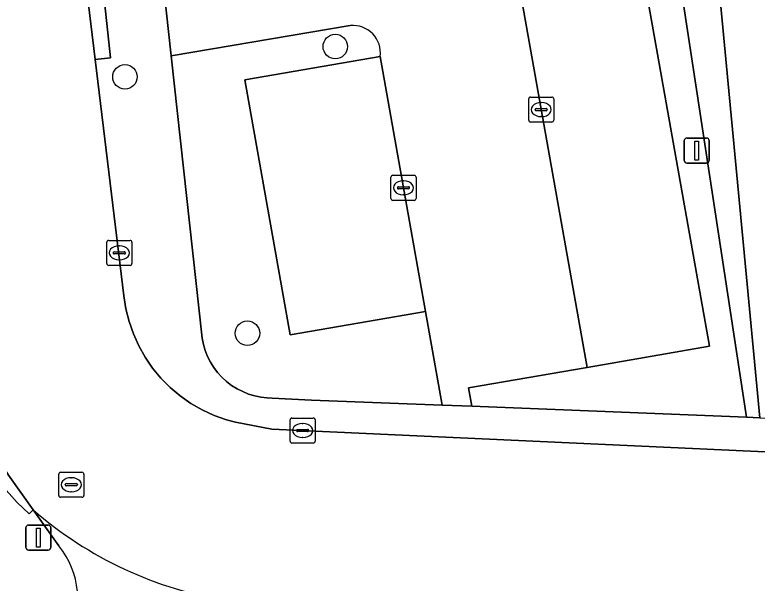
# Model space of a CAD drawing. Extents: x 161248 to 161848, y 384871 to 385383.
# Drawn here: x 161355.95 to 161385.59, y 384949.31 to 384972.02 of the extents above; entities that cross this region are included whole.
import ezdxf

# ---------------------------------------------------------------- set-up
doc = ezdxf.new("R2010")
doc.units = 0
for name, color, linetype in [('IMGEO_Boom', 7, 'Continuous'), ('IMGEO_Fietspad_gesloten', 7, 'Continuous'), ('IMGEO_Groenvoorziening', 7, 'Continuous'), ('IMGEO_Haag', 7, 'Continuous'), ('IMGEO_Kolk', 7, 'Continuous'), ('IMGEO_Lichtmast', 7, 'Continuous'), ('IMGEO_Parkeervlak_open', 7, 'Continuous'), ('IMGEO_Rijbaan_lokaal_open', 7, 'Continuous'), ('IMGEO_Rioolput', 7, 'Continuous'), ('IMGEO_Voetpad_open', 7, 'Continuous')]:
    doc.layers.add(name, color=color, linetype=linetype)

msp = doc.modelspace()

# ---------------------------------------------------------------- linework, layer by layer
at = {"layer": 'IMGEO_Boom'}
for centre in [(161368.749, 384970.75), (161360.35, 384969.539), (161365.241, 384959.296)]:
    msp.add_circle(centre, 0.489, dxfattribs=at)
at = {"layer": 'IMGEO_Fietspad_gesloten'}
msp.add_lwpolyline([(161356.682, 384952.243), (161357.446, 384951.172), (161357.714, 384950.796)], dxfattribs=at)
for centre, radius, start, end in [((161366.86, 384963.899), 15.474, 228.8729, 261.1978), ((161355.084, 384948.673), 3.38, 331.5226, 38.9105)]:
    msp.add_arc(centre, radius, start, end, dxfattribs=at)
at = {"layer": 'IMGEO_Groenvoorziening'}
for points in [[(161381.658, 384978.992), (161378.531, 384996.444), (161381.538, 384996.968), (161380.984, 385000), (161377.39, 385019.671), (161370.846, 385018.478), (161371.051, 385017.176), (161376.44, 385018.132), (161379.524, 385000.702), (161375.588, 385000), (161374.192, 384999.751), (161372.175, 384995.145), (161377.067, 384996.041), (161378.863, 384985.871), (161373.988, 384984.972), (161374.301, 384983.215), (161379.194, 384984.064), (161383.684, 384958.785), (161378.809, 384957.925), (161374.06, 384957.116), (161374.193, 384956.376), (161385.169, 384955.944)], [(161424.534, 385000), (161426.767, 385001.869), (161429.448, 385003.612), (161429.001, 385005.73), (161428.963, 385005.723), (161381.538, 384996.968), (161378.531, 384996.444), (161381.658, 384978.992), (161385.169, 384955.944), (161385.699, 384955.916), (161382.254, 384992.314), (161382.704, 384992.395), (161409.099, 384997.144), (161419.747, 384994.367)], [(161426.767, 385001.869), (161424.534, 385000), (161419.747, 384994.367), (161409.099, 384997.144), (161382.704, 384992.395), (161382.254, 384992.314), (161385.699, 384955.916), (161438.755, 384953.144), (161440.288, 384952.96), (161427.248, 384991.885), (161424.179, 384996.091), (161424.75, 384996.95), (161425.408, 384997.745), (161426.145, 384998.467), (161426.954, 384999.107), (161430.009, 385000.952), (161429.448, 385003.612)]]:
    msp.add_lwpolyline(points, close=True, dxfattribs=at)
msp.add_lwpolyline([(161369.347, 384971.585), (161362.195, 384970.376), (161363.429, 384959.1), (161363.48, 384958.851), (161363.553, 384958.608), (161363.647, 384958.372), (161363.762, 384958.145), (161363.897, 384957.93), (161364.051, 384957.727), (161364.222, 384957.539), (161364.409, 384957.367), (161364.61, 384957.213), (161364.825, 384957.077), (161365.051, 384956.961), (161365.287, 384956.865), (161365.53, 384956.791), (161365.778, 384956.739), (161366.031, 384956.709), (161366.234, 384956.702), (161367.802, 384956.627), (161373.016, 384956.422), (161372.349, 384960.161), (161366.95, 384959.226), (161365.137, 384969.421), (161370.536, 384970.353)], dxfattribs=at)
msp.add_arc((161369.458, 384970.502), 1.089, 352.1278, 95.8371, dxfattribs=at)
at = {"layer": 'IMGEO_Haag'}
msp.add_lwpolyline([(161381.658, 384978.992), (161378.531, 384996.444), (161381.538, 384996.968), (161380.984, 385000), (161377.39, 385019.671), (161370.846, 385018.478), (161371.051, 385017.176), (161376.44, 385018.132), (161379.524, 385000.702), (161375.588, 385000), (161374.192, 384999.751), (161372.175, 384995.145), (161377.067, 384996.041), (161378.863, 384985.871), (161373.988, 384984.972), (161374.301, 384983.215), (161379.194, 384984.064), (161383.684, 384958.785), (161378.809, 384957.925), (161374.06, 384957.116), (161374.193, 384956.376), (161385.169, 384955.944)], close=True, dxfattribs=at)
msp.add_lwpolyline([(161369.347, 384971.585), (161362.195, 384970.376), (161363.429, 384959.1), (161363.48, 384958.851), (161363.553, 384958.608), (161363.647, 384958.372), (161363.762, 384958.145), (161363.897, 384957.93), (161364.051, 384957.727), (161364.222, 384957.539), (161364.409, 384957.367), (161364.61, 384957.213), (161364.825, 384957.077), (161365.051, 384956.961), (161365.287, 384956.865), (161365.53, 384956.791), (161365.778, 384956.739), (161366.031, 384956.709), (161366.234, 384956.702), (161367.802, 384956.627), (161373.016, 384956.422), (161372.349, 384960.161), (161366.95, 384959.226), (161365.137, 384969.421), (161370.536, 384970.353)], dxfattribs=at)
msp.add_arc((161369.458, 384970.502), 1.089, 352.1278, 95.8371, dxfattribs=at)
at = {"layer": 'IMGEO_Kolk'}
for p, q in [((161376.47, 384967.804), (161376.47, 384968.656)), ((161376.545, 384968.73), (161377.397, 384968.73)), ((161376.958, 384968.51), (161376.983, 384968.51)), ((161377.471, 384968.656), (161377.471, 384967.804)), ((161376.729, 384968.224), (161376.729, 384968.236)), ((161377.167, 384968.187), (161376.769, 384968.187)), ((161376.772, 384968.273), (161377.17, 384968.273)), ((161377.213, 384968.236), (161377.213, 384968.224)), ((161376.981, 384967.95), (161376.956, 384967.95)), ((161377.397, 384967.73), (161376.545, 384967.73)), ((161370.97, 384964.679), (161370.97, 384965.531)), ((161371.045, 384965.605), (161371.897, 384965.605)), ((161371.971, 384965.531), (161371.971, 384964.679)), ((161371.458, 384965.385), (161371.483, 384965.385)), ((161371.229, 384965.099), (161371.229, 384965.111)), ((161371.667, 384965.062), (161371.269, 384965.062)), ((161371.272, 384965.148), (161371.67, 384965.148)), ((161371.713, 384965.111), (161371.713, 384965.099)), ((161371.481, 384964.825), (161371.456, 384964.825)), ((161371.897, 384964.605), (161371.045, 384964.605)), ((161359.626, 384962.08), (161359.626, 384962.932)), ((161359.701, 384963.006), (161360.553, 384963.006)), ((161360.627, 384962.932), (161360.627, 384962.08)), ((161359.928, 384962.549), (161360.326, 384962.549)), ((161360.114, 384962.786), (161360.139, 384962.786)), ((161359.885, 384962.5), (161359.885, 384962.512)), ((161360.323, 384962.463), (161359.925, 384962.463)), ((161360.369, 384962.512), (161360.369, 384962.5)), ((161360.553, 384962.006), (161359.701, 384962.006)), ((161360.137, 384962.226), (161360.112, 384962.226)), ((161366.944, 384954.982), (161366.944, 384955.834)), ((161367.019, 384955.908), (161367.871, 384955.908)), ((161367.945, 384955.834), (161367.945, 384954.982)), ((161367.246, 384955.451), (161367.644, 384955.451)), ((161367.432, 384955.688), (161367.457, 384955.688)), ((161367.203, 384955.402), (161367.203, 384955.414)), ((161367.641, 384955.365), (161367.243, 384955.365)), ((161367.687, 384955.414), (161367.687, 384955.402)), ((161367.871, 384954.908), (161367.019, 384954.908)), ((161367.455, 384955.128), (161367.43, 384955.128))]:
    msp.add_line(p, q, dxfattribs=at)
for points in [[(161376.47, 384967.804), (161376.47, 384968.656)], [(161376.545, 384968.73), (161377.397, 384968.73)], [(161377.471, 384968.656), (161377.471, 384967.804)], [(161377.397, 384967.73), (161376.545, 384967.73)], [(161370.97, 384964.679), (161370.97, 384965.531)], [(161371.045, 384965.605), (161371.897, 384965.605)], [(161371.971, 384965.531), (161371.971, 384964.679)], [(161371.897, 384964.605), (161371.045, 384964.605)], [(161359.626, 384962.08), (161359.626, 384962.932)], [(161359.701, 384963.006), (161360.553, 384963.006)], [(161360.627, 384962.932), (161360.627, 384962.08)], [(161360.553, 384962.006), (161359.701, 384962.006)], [(161366.944, 384954.982), (161366.944, 384955.834)], [(161367.019, 384955.908), (161367.871, 384955.908)], [(161367.945, 384955.834), (161367.945, 384954.982)], [(161367.871, 384954.908), (161367.019, 384954.908)]]:
    msp.add_lwpolyline(points, dxfattribs=at)
for centre, radius, start, end in [((161376.547, 384968.654), 0.0765, 91.552, 178.448), ((161376.547, 384968.654), 0.0765, 91.552, 178.448), ((161377.395, 384968.654), 0.0765, 1.552, 88.448), ((161377.395, 384968.654), 0.0765, 1.552, 88.448), ((161376.769, 384968.233), 0.0403, 85.8775, 175.7526), ((161376.766, 384968.223), 0.0366, 178.938, 274.7102), ((161377.17, 384968.23), 0.043, 264.8664, 352.4533), ((161377.174, 384968.235), 0.0386, 1.7309, 96.639), ((161376.547, 384967.806), 0.0765, 181.552, 268.448), ((161376.547, 384967.806), 0.0765, 181.552, 268.448), ((161377.395, 384967.806), 0.0765, 271.552, 358.448), ((161377.395, 384967.806), 0.0765, 271.552, 358.448), ((161371.047, 384965.529), 0.0765, 91.552, 178.448), ((161371.047, 384965.529), 0.0765, 91.552, 178.448), ((161371.895, 384965.529), 0.0765, 1.552, 88.448), ((161371.895, 384965.529), 0.0765, 1.552, 88.448), ((161371.269, 384965.108), 0.0403, 85.8775, 175.7526), ((161371.266, 384965.098), 0.0366, 178.938, 274.7102), ((161371.67, 384965.105), 0.043, 264.8664, 352.4533), ((161371.674, 384965.11), 0.0386, 1.7309, 96.639), ((161371.047, 384964.681), 0.0765, 181.552, 268.448), ((161371.047, 384964.681), 0.0765, 181.552, 268.448), ((161371.895, 384964.681), 0.0765, 271.552, 358.448), ((161371.895, 384964.681), 0.0765, 271.552, 358.448), ((161359.703, 384962.93), 0.0765, 91.552, 178.448), ((161359.703, 384962.93), 0.0765, 91.552, 178.448), ((161360.551, 384962.93), 0.0765, 1.552, 88.448), ((161360.551, 384962.93), 0.0765, 1.552, 88.448), ((161359.925, 384962.509), 0.0403, 85.8775, 175.7526), ((161360.33, 384962.511), 0.0386, 1.7309, 96.639), ((161359.922, 384962.499), 0.0366, 178.938, 274.7102), ((161360.326, 384962.506), 0.043, 264.8664, 352.4533), ((161359.703, 384962.082), 0.0765, 181.552, 268.448), ((161359.703, 384962.082), 0.0765, 181.552, 268.448), ((161360.551, 384962.082), 0.0765, 271.552, 358.448), ((161360.551, 384962.082), 0.0765, 271.552, 358.448), ((161367.021, 384955.832), 0.0765, 91.552, 178.448), ((161367.021, 384955.832), 0.0765, 91.552, 178.448), ((161367.869, 384955.832), 0.0765, 1.552, 88.448), ((161367.869, 384955.832), 0.0765, 1.552, 88.448), ((161367.243, 384955.411), 0.0403, 85.8775, 175.7526), ((161367.648, 384955.413), 0.0386, 1.7309, 96.639), ((161367.24, 384955.401), 0.0366, 178.938, 274.7102), ((161367.644, 384955.408), 0.043, 264.8664, 352.4533), ((161367.021, 384954.984), 0.0765, 181.552, 268.448), ((161367.021, 384954.984), 0.0765, 181.552, 268.448), ((161367.869, 384954.984), 0.0765, 271.552, 358.448), ((161367.869, 384954.984), 0.0765, 271.552, 358.448)]:
    msp.add_arc(centre, radius, start, end, dxfattribs=at)
for centre, major_axis, ratio, start_param, end_param in [((161376.957, 384968.23), (-0.387, 0.002), 0.722429, 4.712389, 7.853982), ((161376.982, 384968.23), (-0.39, 0.002), 0.717154, 1.570796, 4.712389), ((161371.457, 384965.105), (-0.387, 0.002), 0.722429, 4.712389, 7.853982), ((161371.482, 384965.105), (-0.39, 0.002), 0.717154, 1.570796, 4.712389), ((161360.113, 384962.506), (-0.387, 0.002), 0.722429, 4.712389, 7.853982), ((161360.138, 384962.506), (-0.39, 0.002), 0.717154, 1.570796, 4.712389), ((161367.431, 384955.408), (-0.387, 0.002), 0.722429, 4.712389, 7.853982), ((161367.456, 384955.408), (-0.39, 0.002), 0.717154, 1.570796, 4.712389)]:
    msp.add_ellipse(centre, major_axis=major_axis, ratio=ratio, start_param=start_param, end_param=end_param, dxfattribs=at)
at = {"layer": 'IMGEO_Lichtmast'}
for p, q in [((161382.781, 384967.091), (161383.571, 384967.091)), ((161383.571, 384967.091), (161382.781, 384967.091)), ((161382.681, 384966.191), (161382.681, 384966.991)), ((161382.681, 384966.991), (161382.681, 384966.191)), ((161383.671, 384966.991), (161383.671, 384966.191)), ((161383.671, 384966.191), (161383.671, 384966.991)), ((161383.571, 384966.091), (161382.781, 384966.091)), ((161382.781, 384966.091), (161383.571, 384966.091)), ((161356.497, 384951.628), (161357.287, 384951.628)), ((161357.287, 384951.628), (161356.497, 384951.628)), ((161356.397, 384950.728), (161356.397, 384951.528)), ((161356.397, 384951.528), (161356.397, 384950.728)), ((161357.387, 384951.528), (161357.387, 384950.728)), ((161357.387, 384950.728), (161357.387, 384951.528)), ((161357.287, 384950.628), (161356.497, 384950.628)), ((161356.497, 384950.628), (161357.287, 384950.628))]:
    msp.add_line(p, q, dxfattribs=at)
for points in [[(161383.101, 384966.966), (161383.251, 384966.966), (161383.251, 384966.216), (161383.101, 384966.216), (161383.101, 384966.966)], [(161356.817, 384951.503), (161356.967, 384951.503), (161356.967, 384950.753), (161356.817, 384950.753), (161356.817, 384951.503)]]:
    msp.add_lwpolyline(points, dxfattribs=at)
for centre, start, end in [((161382.781, 384966.991), 90, 180), ((161382.781, 384966.991), 90, 180), ((161383.571, 384966.991), 0, 90), ((161383.571, 384966.991), 360, 90), ((161382.781, 384966.191), 180, 270), ((161382.781, 384966.191), 180, 270), ((161383.571, 384966.191), 270, 0), ((161383.571, 384966.191), 270, 0), ((161356.497, 384951.528), 90, 180), ((161356.497, 384951.528), 90, 180), ((161357.287, 384951.528), 0, 90), ((161357.287, 384951.528), 360, 90), ((161356.497, 384950.728), 180, 270), ((161356.497, 384950.728), 180, 270), ((161357.287, 384950.728), 270, 0), ((161357.287, 384950.728), 270, 0)]:
    msp.add_arc(centre, 0.1, start, end, dxfattribs=at)
at = {"layer": 'IMGEO_Parkeervlak_open'}
for points in [[(161383.684, 384958.785), (161379.194, 384984.064), (161374.301, 384983.215), (161378.809, 384957.925)], [(161365.137, 384969.421), (161366.95, 384959.226), (161372.349, 384960.161), (161370.536, 384970.353)]]:
    msp.add_lwpolyline(points, close=True, dxfattribs=at)
at = {"layer": 'IMGEO_Rijbaan_lokaal_open'}
for points in [[(161426.573, 384952.665), (161402.419, 384953.798), (161366.213, 384955.463), (161364.762, 384955.736), (161364.406, 384955.834), (161363.914, 384956.01), (161363.438, 384956.23), (161362.985, 384956.491), (161362.556, 384956.792), (161362.157, 384957.13), (161361.789, 384957.502), (161361.455, 384957.906), (161361.159, 384958.338), (161360.903, 384958.794), (161360.689, 384959.272), (161360.518, 384959.767), (161360.392, 384960.275), (161360.312, 384960.792), (161359.166, 384970.229), (161358.591, 384974.963), (161354.008, 385015.984), (161353.49, 385020.627), (161352.463, 385029.816), (161352.337, 385032.267)], [(161370.536, 384970.353), (161372.349, 384960.161), (161373.016, 384956.422), (161374.193, 384956.376), (161374.06, 384957.116), (161378.809, 384957.925), (161374.301, 384983.215), (161373.988, 384984.972), (161372.175, 384995.145), (161374.192, 384999.751), (161374.147, 385000), (161371.051, 385017.176), (161370.846, 385018.478), (161377.39, 385019.671), (161377.093, 385021.299), (161370.537, 385020.16), (161369.079, 385028.35)], [(161346.251, 385026.361), (161346.412, 385024.863), (161347.622, 385013.594), (161348.704, 385003.522), (161349.082, 385000), (161349.418, 384996.821), (161349.825, 384992.946), (161350.964, 384982.082), (161352.083, 384971.42), (161352.903, 384963.923), (161353.293, 384960.634), (161353.412, 384959.629), (161353.581, 384958.529), (161353.847, 384957.448), (161354.209, 384956.395), (161354.511, 384955.694), (161355.059, 384954.63), (161355.7, 384953.619), (161356.682, 384952.243)], [(161368.506, 384975.978), (161361.702, 384974.888), (161362.195, 384970.376), (161369.347, 384971.585)]]:
    msp.add_lwpolyline(points, dxfattribs=at)
for centre, radius, start, end in [((161369.458, 384970.502), 1.089, 352.1278, 95.8371), ((161366.86, 384963.899), 15.474, 228.8729, 261.1978)]:
    msp.add_arc(centre, radius, start, end, dxfattribs=at)
at = {"layer": 'IMGEO_Rioolput'}
for p, q in [((161357.708, 384952.816), (161357.708, 384953.668)), ((161357.783, 384953.742), (161358.635, 384953.742)), ((161358.709, 384953.668), (161358.709, 384952.816)), ((161358.196, 384953.522), (161358.221, 384953.522)), ((161357.967, 384953.236), (161357.967, 384953.248)), ((161358.405, 384953.199), (161358.007, 384953.199)), ((161358.01, 384953.285), (161358.408, 384953.285)), ((161358.451, 384953.248), (161358.451, 384953.236)), ((161358.219, 384952.962), (161358.194, 384952.962)), ((161358.635, 384952.742), (161357.783, 384952.742))]:
    msp.add_line(p, q, dxfattribs=at)
for points in [[(161357.708, 384952.816), (161357.708, 384953.668)], [(161357.783, 384953.742), (161358.635, 384953.742)], [(161358.709, 384953.668), (161358.709, 384952.816)], [(161358.635, 384952.742), (161357.783, 384952.742)]]:
    msp.add_lwpolyline(points, dxfattribs=at)
for centre, radius, start, end in [((161357.785, 384953.666), 0.0765, 91.552, 178.448), ((161357.785, 384953.666), 0.0765, 91.552, 178.448), ((161358.633, 384953.666), 0.0765, 1.552, 88.448), ((161358.633, 384953.666), 0.0765, 1.552, 88.448), ((161358.007, 384953.245), 0.0403, 85.8775, 175.7526), ((161358.004, 384953.235), 0.0366, 178.938, 274.7102), ((161358.408, 384953.242), 0.043, 264.8664, 352.4533), ((161358.412, 384953.247), 0.0386, 1.7309, 96.639), ((161357.785, 384952.818), 0.0765, 181.552, 268.448), ((161357.785, 384952.818), 0.0765, 181.552, 268.448), ((161358.633, 384952.818), 0.0765, 271.552, 358.448), ((161358.633, 384952.818), 0.0765, 271.552, 358.448)]:
    msp.add_arc(centre, radius, start, end, dxfattribs=at)
for centre, major_axis, ratio, start_param, end_param in [((161358.195, 384953.242), (-0.387, 0.002), 0.722429, 4.712389, 7.853982), ((161358.22, 384953.242), (-0.39, 0.002), 0.717154, 1.570796, 4.712389)]:
    msp.add_ellipse(centre, major_axis=major_axis, ratio=ratio, start_param=start_param, end_param=end_param, dxfattribs=at)
at = {"layer": 'IMGEO_Voetpad_open'}
for points in [[(161354.008, 385015.984), (161358.591, 384974.963), (161359.263, 384975.036), (161359.779, 384970.296), (161359.166, 384970.229), (161360.312, 384960.792), (161360.392, 384960.275), (161360.518, 384959.767), (161360.689, 384959.272), (161360.903, 384958.794), (161361.159, 384958.338), (161361.455, 384957.906), (161361.789, 384957.502), (161362.157, 384957.13), (161362.556, 384956.792), (161362.985, 384956.491), (161363.438, 384956.23), (161363.914, 384956.01), (161364.406, 384955.834), (161364.762, 384955.736), (161366.213, 384955.463), (161402.419, 384953.798), (161426.573, 384952.665)], [(161385.699, 384955.916), (161385.169, 384955.944), (161374.193, 384956.376), (161373.016, 384956.422), (161367.802, 384956.627), (161366.234, 384956.702), (161366.031, 384956.709), (161365.778, 384956.739), (161365.53, 384956.791), (161365.287, 384956.865), (161365.051, 384956.961), (161364.825, 384957.077), (161364.61, 384957.213), (161364.409, 384957.367), (161364.222, 384957.539), (161364.051, 384957.727), (161363.897, 384957.93), (161363.762, 384958.145), (161363.647, 384958.372), (161363.553, 384958.608), (161363.48, 384958.851), (161363.429, 384959.1), (161362.195, 384970.376), (161361.702, 384974.888)], [(161357.714, 384950.796), (161357.446, 384951.172), (161356.682, 384952.243), (161356.523, 384952.075), (161356.048, 384952.531), (161355.394, 384953.261), (161354.808, 384954.047), (161354.294, 384954.881), (161353.856, 384955.759), (161353.499, 384956.672), (161353.225, 384957.613), (161353.036, 384958.575), (161352.934, 384959.55), (161352.919, 384960.53), (161353.293, 384960.634), (161352.903, 384963.923), (161352.083, 384971.42)]]:
    msp.add_lwpolyline(points, dxfattribs=at)
for points in [[(161359.263, 384975.036), (161358.591, 384974.963), (161359.166, 384970.229), (161359.779, 384970.296)], [(161355.059, 384954.63), (161354.511, 384955.694), (161354.209, 384956.395), (161353.847, 384957.448), (161353.581, 384958.529), (161353.412, 384959.629), (161353.293, 384960.634), (161352.919, 384960.53), (161352.934, 384959.55), (161353.036, 384958.575), (161353.225, 384957.613), (161353.499, 384956.672), (161353.856, 384955.759), (161354.294, 384954.881), (161354.808, 384954.047), (161355.394, 384953.261), (161356.048, 384952.531), (161356.523, 384952.075), (161356.682, 384952.243), (161355.7, 384953.619)]]:
    msp.add_lwpolyline(points, close=True, dxfattribs=at)
msp.add_arc((161355.084, 384948.673), 3.38, 331.5226, 38.9105, dxfattribs=at)

doc.saveas('drawing.dxf')
